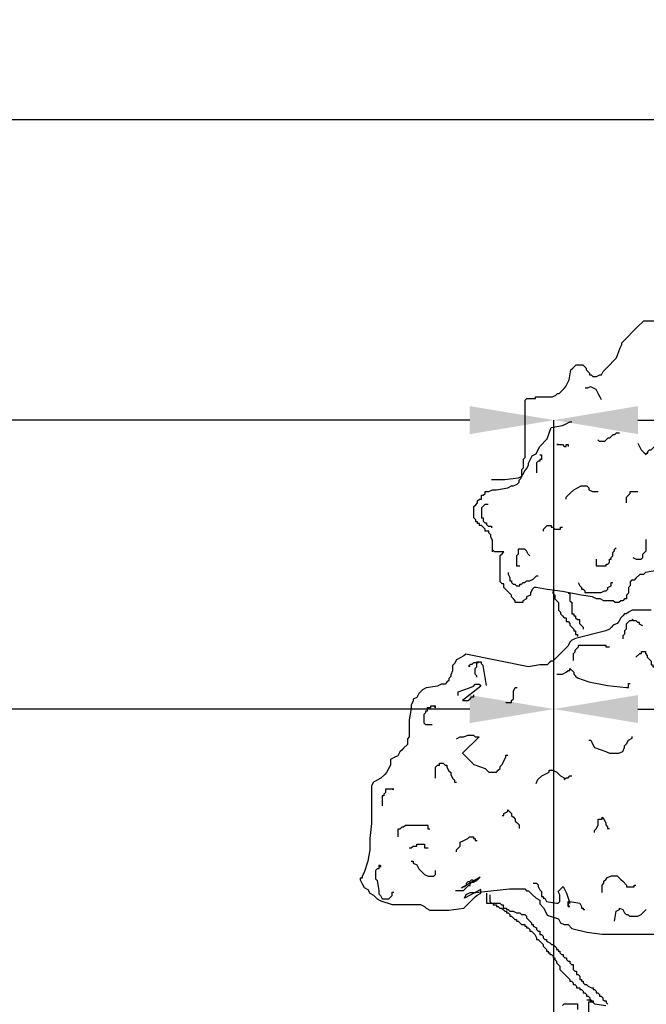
# Model space of a CAD drawing. Extents: x 1616800 to 1632437, y 2248456 to 2251974.
# Tile 345 of 399: x 1619132.3 to 1619135.28, y 2251209.95 to 2251214.64. Entities that reach past the tile are written whole.
import ezdxf

# ---------------------------------------------------------------- set-up
doc = ezdxf.new("R2010")
doc.units = 0
doc.header["$LTSCALE"] = 2
doc.header["$PDMODE"] = 3
doc.header["$PDSIZE"] = 0.2
doc.linetypes.add('CONTINU', pattern=[0])
doc.layers.get('Defpoints').update_dxf_attribs({"linetype": 'CONTINUOUS'})
doc.layers.add('0000-PAP-PROFIL EN TRAVERS DE PRINCIPE', color=7, linetype='CONTINUOUS')
doc.layers.add('00profil', color=7, linetype='CONTINUOUS')
doc.styles.add('Arial', font='ARIALN.TTF')
doc.styles.get("Standard").update_dxf_attribs({"font": 'arial.ttf'})
doc.dimstyles.get("Standard").update_dxf_attribs({"dimtxt": 0.18, "dimasz": 0.18, "dimexe": 0.18, "dimexo": 0.0625, "dimgap": 0.09, "dimtad": 0, "dimtih": 1, "dimtoh": 1, "dimdec": 4, "dimzin": 0, "dimdsep": 46, "dimtxsty": 'Standard', "dimcen": 0.09, "dimadec": 0, "dimazin": 0, "dimtfac": 1, "dimtdec": 4, "dimtofl": 0, "dimtmove": 0, "dimatfit": 3, "dimfxl": 1, "dimtolj": 1, "dimtzin": 0, "dimarcsym": 0})

# ---------------------------------------------------------------- blocks, each defined once
blk = doc.blocks.new('*D183')
at = {"layer": '0000-PAP-PROFIL EN TRAVERS DE PRINCIPE', "color": 0, "lineweight": -2, "ltscale": 0.6, "transparency": 16777216}
for p, q in [((1619127.8428, 2251206.9028), (1619127.8428, 2251211.3553)), ((1619134.8428, 2251207.0778), (1619134.8428, 2251211.3553))]:
    blk.add_line(p, q, dxfattribs=at)
at = {"layer": '0000-PAP-PROFIL EN TRAVERS DE PRINCIPE', "color": 0, "linetype": 'Continuous', "lineweight": -2, "ltscale": 0.6, "transparency": 16777216}
for p, q in [((1619128.2428, 2251211.3553), (1619131.0035, 2251211.3553)), ((1619134.4428, 2251211.3553), (1619131.6822, 2251211.3553))]:
    blk.add_line(p, q, dxfattribs=at)
at = {"layer": '0000-PAP-PROFIL EN TRAVERS DE PRINCIPE', "color": 0, "ltscale": 0.6, "transparency": 16777216}
for points in [[(1619128.2428, 2251211.422), (1619128.2428, 2251211.2886), (1619127.8428, 2251211.3553)], [(1619134.4428, 2251211.422), (1619134.4428, 2251211.2886), (1619134.8428, 2251211.3553)]]:
    blk.add_solid(points, dxfattribs=at)
at = {"layer": 'Defpoints', "color": 0, "ltscale": 0.6, "transparency": 16777216}
for p in [(1619134.8428, 2251211.3553), (1619134.8428, 2251207.0778), (1619127.8428, 2251206.9028)]:
    blk.add_point(p, dxfattribs=at)
at = {"layer": '0000-PAP-PROFIL EN TRAVERS DE PRINCIPE', "color": 0, "ltscale": 0.6, "transparency": 16777216, "insert": (1619131.3428, 2251211.3553), "char_height": 0.32, "attachment_point": 5, "style": 'Arial'}
blk.add_mtext('\\A1;7.00', dxfattribs=at)
blk = doc.blocks.new('*D184')
at = {"layer": '0000-PAP-PROFIL EN TRAVERS DE PRINCIPE', "color": 0, "lineweight": -2, "ltscale": 0.6, "transparency": 16777216}
for p, q in [((1619127.8428, 2251208.8873), (1619127.8428, 2251212.7311)), ((1619134.8428, 2251211.4899), (1619134.8428, 2251212.7311))]:
    blk.add_line(p, q, dxfattribs=at)
at = {"layer": '0000-PAP-PROFIL EN TRAVERS DE PRINCIPE', "color": 0, "linetype": 'Continuous', "lineweight": -2, "ltscale": 0.6, "transparency": 16777216}
for p, q in [((1619128.2428, 2251212.7311), (1619130.5342, 2251212.7311)), ((1619134.4428, 2251212.7311), (1619132.1515, 2251212.7311))]:
    blk.add_line(p, q, dxfattribs=at)
at = {"layer": '0000-PAP-PROFIL EN TRAVERS DE PRINCIPE', "color": 0, "ltscale": 0.6, "transparency": 16777216}
for points in [[(1619128.2428, 2251212.7977), (1619128.2428, 2251212.6644), (1619127.8428, 2251212.7311)], [(1619134.4428, 2251212.7977), (1619134.4428, 2251212.6644), (1619134.8428, 2251212.7311)]]:
    blk.add_solid(points, dxfattribs=at)
at = {"layer": 'Defpoints', "color": 0, "ltscale": 0.6, "transparency": 16777216}
for p in [(1619134.8428, 2251212.7311), (1619134.8428, 2251211.4899), (1619127.8428, 2251208.8873)]:
    blk.add_point(p, dxfattribs=at)
at = {"layer": '0000-PAP-PROFIL EN TRAVERS DE PRINCIPE', "color": 0, "ltscale": 0.6, "transparency": 16777216, "insert": (1619131.3428, 2251212.7311), "char_height": 0.32, "attachment_point": 5, "style": 'Arial'}
blk.add_mtext('\\A1;Chaussée', dxfattribs=at)
blk = doc.blocks.new('BEAUTIFUL TREE')
at = {"layer": '00profil', "color": 8}
for points in [[(-1.965, 6.5765), (-1.8837, 6.5765), (-1.8025, 6.5867), (-1.7822, 6.5968), (-1.7822, 6.6374), (-1.772, 6.6476), (-1.772, 6.6983), (-1.7619, 6.7085), (-1.7619, 7.0536), (-1.7517, 7.0638), (-1.7009, 7.0638), (-1.7009, 7.0739), (-1.5994, 7.0739), (-1.5791, 7.0841), (-1.5689, 7.0942), (-1.5588, 7.0942), (-1.5385, 7.1145), (-1.5283, 7.1247), (-1.5182, 7.1348), (-1.508, 7.1551), (-1.4979, 7.1754), (-1.4877, 7.2363), (-1.4775, 7.2465), (-1.4674, 7.2566), (-1.4572, 7.2668), (-1.4166, 7.2668), (-1.4065, 7.2566), (-1.3963, 7.2465), (-1.3963, 7.2363), (-1.376, 7.216), (-1.376, 7.2059), (-1.3658, 7.2059), (-1.3557, 7.1957), (-1.3354, 7.1957), (-1.3151, 7.2059), (-1.3049, 7.2059), (-1.2948, 7.2262), (-1.2846, 7.2363), (-1.2745, 7.2465), (-1.2135, 7.3074), (-1.1932, 7.3683), (-1.1831, 7.3886), (-1.1831, 7.3987), (-1.1729, 7.4089), (-1.1628, 7.419), (-1.1018, 7.4799), (-1.0815, 7.5002), (-1.0612, 7.5205), (-1.0511, 7.5307), (-0.8886, 7.5307)], [(-1.4016, 7.1284), (-1.3857, 7.1284), (-1.3697, 7.1364), (-1.3379, 7.1205), (-1.3299, 7.1045), (-1.3219, 7.0886), (-1.314, 7.0727), (-1.306, 7.0568)], [(-0.9733, 6.0296), (-1.0412, 6.0183), (-1.0525, 6.007), (-1.0751, 6.007), (-1.0977, 5.9844), (-1.1091, 5.9731), (-1.1204, 5.9731), (-1.1317, 5.9618), (-1.1317, 5.9391), (-1.143, 5.9278), (-1.143, 5.8939), (-1.1543, 5.8826), (-1.1543, 5.86), (-1.1656, 5.86), (-1.177, 5.8487), (-1.1883, 5.8487), (-1.1996, 5.8373), (-1.2222, 5.8373), (-1.2335, 5.8487), (-1.2901, 5.8487), (-1.3127, 5.86), (-1.3354, 5.86), (-1.358, 5.8713), (-1.4259, 5.8826), (-1.539, 5.9052), (-1.6296, 5.9165), (-1.6975, 5.9278), (-1.7088, 5.9278), (-1.7201, 5.9165), (-1.7314, 5.8939), (-1.7314, 5.8826), (-1.754, 5.8713), (-1.754, 5.86), (-1.7767, 5.8487), (-1.7767, 5.8373), (-1.8219, 5.8373), (-1.8219, 5.8487), (-1.8332, 5.86), (-1.8445, 5.8713), (-1.8445, 5.8826), (-1.8559, 5.8939), (-1.8672, 5.9052), (-1.8785, 5.9165), (-1.8898, 5.9278), (-1.8898, 5.9505), (-1.9011, 5.9505), (-1.9124, 5.9618), (-1.9124, 6.1201), (-1.9011, 6.1314), (-1.8898, 6.1427), (-1.9464, 6.1427), (-1.9577, 6.154)], [(-1.9577, 6.1427), (-1.9577, 6.2106), (-1.969, 6.2332), (-1.969, 6.2445), (-1.9803, 6.2558), (-1.9803, 6.2671), (-2.003, 6.2671), (-2.003, 6.2785), (-2.0256, 6.3011), (-2.0369, 6.3011), (-2.0369, 6.3124), (-2.0482, 6.3124), (-2.0482, 6.3237), (-2.0595, 6.3237), (-2.0595, 6.335), (-2.0709, 6.3463), (-2.0709, 6.4142), (-2.0595, 6.4255), (-2.0482, 6.4368), (-2.0482, 6.4481), (-2.0369, 6.4594), (-2.0256, 6.4594), (-2.0256, 6.482), (-2.0143, 6.482), (-2.003, 6.4934), (-2.003, 6.5047), (-1.9803, 6.5047), (-1.9577, 6.516), (-1.9351, 6.516), (-1.8672, 6.5273), (-1.8445, 6.5386), (-1.8332, 6.5386), (-1.8106, 6.5499), (-1.7993, 6.5612), (-1.7993, 6.5725), (-1.788, 6.5838), (-1.7767, 6.6065), (-1.7653, 6.6291), (-1.754, 6.6404), (-1.7427, 6.663), (-1.7427, 6.6743), (-1.7201, 6.7196), (-1.6975, 6.7309), (-1.6861, 6.7535), (-1.6748, 6.7761), (-1.6296, 6.8214), (-1.6069, 6.8892), (-1.539, 6.9005), (-1.5164, 6.9119), (-1.4938, 6.9232), (-1.4819, 6.9232)], [(-1.1958, 6.8559), (-1.2158, 6.8559), (-1.2258, 6.8459), (-1.2357, 6.8459), (-1.2457, 6.8359), (-1.2557, 6.826), (-1.2657, 6.826), (-1.2757, 6.816), (-1.2856, 6.806), (-1.3156, 6.806), (-1.3256, 6.816)], [(-1.573, 6.7874), (-1.5617, 6.7874), (-1.573, 6.7874), (-1.539, 6.7874), (-1.5277, 6.7761), (-1.5164, 6.7761), (-1.5164, 6.7874), (-1.5051, 6.7874), (-1.5051, 6.7761)], [(-1.0861, 6.796), (-1.0761, 6.7761), (-1.0661, 6.7561), (-1.0462, 6.7362), (-1.0362, 6.7262), (-1.0362, 6.7362), (-1.0262, 6.7362), (-1.0262, 6.7462), (-1.0162, 6.7561), (-1.0062, 6.7561), (-0.9963, 6.7661), (-0.9863, 6.7761), (-0.9763, 6.7761), (-0.9763, 6.7861), (-0.9663, 6.7861)], [(-1.6748, 6.7262), (-1.6648, 6.7262), (-1.6648, 6.6963), (-1.6748, 6.6963), (-1.6748, 6.6863), (-1.6848, 6.6863), (-1.6948, 6.6763), (-1.6948, 6.6165)], [(-1.5164, 6.4594), (-1.5164, 6.4707), (-1.4938, 6.4934), (-1.4711, 6.516), (-1.4259, 6.5386), (-1.3919, 6.5386), (-1.3806, 6.5273), (-1.3806, 6.516), (-1.358, 6.5047), (-1.3241, 6.5047)], [(-1.1543, 6.4368), (-1.1543, 6.4707), (-1.143, 6.482), (-1.1317, 6.4934), (-1.1317, 6.5047), (-1.0864, 6.5047)], [(-1.9841, 6.427), (-2.0041, 6.427), (-2.0141, 6.417), (-2.0241, 6.407), (-2.0241, 6.3472), (-2.0141, 6.3472), (-2.0141, 6.3272), (-2.0041, 6.3172), (-1.9941, 6.3172), (-1.9941, 6.3073), (-1.9841, 6.2973), (-1.9642, 6.2973), (-1.9642, 6.2873)], [(-1.6522, 6.2671), (-1.6522, 6.2785), (-1.6296, 6.3011), (-1.6069, 6.3011), (-1.6069, 6.2898), (-1.5956, 6.2898), (-1.5843, 6.2785), (-1.5504, 6.2785), (-1.5504, 6.2898), (-1.539, 6.2898)], [(-1.116, 6.1078), (-1.096, 6.0978), (-1.0661, 6.0978), (-1.0561, 6.1078), (-1.0561, 6.1277), (-1.0462, 6.1377), (-1.0362, 6.1477), (-1.0362, 6.2175)], [(-1.0072, 5.7921), (-1.1204, 5.7921), (-1.143, 5.7808), (-1.1543, 5.7695), (-1.1656, 5.7695), (-1.177, 5.7582), (-1.1883, 5.7469), (-1.1996, 5.7242), (-1.2109, 5.7129), (-1.2335, 5.7016), (-1.2448, 5.6903), (-1.2562, 5.679), (-1.2788, 5.6677), (-1.4598, 5.6224), (-1.4825, 5.6111), (-1.4938, 5.5998), (-1.5051, 5.5772), (-1.573, 5.5093), (-1.5956, 5.4867), (-1.6069, 5.4867), (-1.6182, 5.4754), (-1.6296, 5.4641), (-1.6748, 5.4641), (-1.7427, 5.4528), (-2.1188, 5.5287), (-2.1302, 5.5173), (-2.1528, 5.506), (-2.1754, 5.4947), (-2.1867, 5.4721), (-2.198, 5.4608), (-2.198, 5.4269), (-2.2094, 5.4042), (-2.2094, 5.3929), (-2.2207, 5.3816), (-2.2207, 5.3703), (-2.232, 5.359), (-2.2433, 5.3477), (-2.2659, 5.3477), (-2.2886, 5.3364), (-2.3565, 5.3251), (-2.3791, 5.3138), (-2.4017, 5.2911), (-2.413, 5.2685), (-2.4357, 5.2572), (-2.4357, 5.2459), (-2.447, 5.2233), (-2.447, 5.2006), (-2.4583, 5.1328), (-2.4583, 5.031), (-2.4696, 5.0197), (-2.4696, 4.9857), (-2.4922, 4.9631), (-2.5036, 4.9518), (-2.5149, 4.9405), (-2.5262, 4.9179), (-2.5488, 4.9066), (-2.5714, 4.8953), (-2.5714, 4.8613), (-2.5828, 4.8387), (-2.5941, 4.8161), (-2.6054, 4.8048), (-2.628, 4.7822), (-2.6733, 4.7595), (-2.6846, 4.7369), (-2.6846, 4.5107), (-2.6959, 4.4202), (-2.6959, 4.3523), (-2.7072, 4.2845), (-2.7299, 4.2166), (-2.7412, 4.194), (-2.7412, 4.1827), (-2.7525, 4.1827), (-2.7525, 4.1714), (-2.7412, 4.1488), (-2.7299, 4.1261), (-2.7072, 4.1148), (-2.6959, 4.0922), (-2.6733, 4.0809), (-2.6507, 4.0583), (-2.628, 4.047), (-2.5601, 4.0243), (-2.3904, 4.0243), (-2.3678, 4.013), (-2.3565, 4.0017), (-2.3338, 3.9904), (-2.2207, 3.9904), (-2.1302, 4.0017), (-2.0623, 4.0696), (-2.0509, 4.0809), (-2.0283, 4.0922), (-2.0283, 4.1148), (-2.1274, 4.0616), (-2.1161, 4.0842), (-2.0935, 4.0955), (-2.0595, 4.0955), (-1.969, 4.1068), (-1.8559, 4.1181), (-1.7653, 4.1181), (-1.754, 4.1068), (-1.7427, 4.1068), (-1.7201, 4.0842), (-1.6975, 4.0616), (-1.6748, 4.0503), (-1.6748, 4.0276), (-1.6522, 4.005), (-1.6409, 3.9824), (-1.6296, 3.9598), (-1.5617, 3.9372), (-1.5504, 3.9145), (-1.5277, 3.9032), (-1.5051, 3.9032), (-1.4825, 3.8806), (-1.3919, 3.858), (-1.3014, 3.8467), (-0.928, 3.8467)], [(-1.7347, 6.1178), (-1.7447, 6.1277), (-1.7546, 6.1477), (-1.7646, 6.1577), (-1.8045, 6.1577), (-1.8045, 6.1277), (-1.8145, 6.1178), (-1.8145, 6.0579), (-1.7945, 6.0579)], [(-1.3355, 6.0978), (-1.3355, 6.0579), (-1.2757, 6.0579), (-1.2757, 6.0679), (-1.2657, 6.0679), (-1.2557, 6.0779), (-1.2557, 6.0978), (-1.2457, 6.0978), (-1.2457, 6.1078), (-1.2357, 6.1178), (-1.2357, 6.1377), (-1.2258, 6.1477), (-1.2258, 6.1577), (-1.2158, 6.1676)], [(-1.8644, 6.018), (-1.8644, 6.008), (-1.8544, 5.9881), (-1.8544, 5.9681), (-1.8444, 5.9681), (-1.8444, 5.9582), (-1.8345, 5.9482), (-1.8245, 5.9482), (-1.8145, 5.9382), (-1.7945, 5.9382), (-1.7945, 5.9482), (-1.7846, 5.9482), (-1.7746, 5.9582), (-1.7646, 5.9582), (-1.7546, 5.9681), (-1.7347, 5.9681), (-1.7147, 5.9781), (-1.7047, 5.9881), (-1.6948, 5.9981), (-1.6848, 5.9981)], [(-1.4453, 5.9582), (-1.4353, 5.9382), (-1.4253, 5.9282), (-1.4253, 5.9183), (-1.4154, 5.9183), (-1.4054, 5.9083), (-1.4054, 5.8983), (-1.3056, 5.8983), (-1.2856, 5.9083), (-1.2757, 5.9083), (-1.2657, 5.9183), (-1.2657, 5.9282), (-1.2457, 5.9382), (-1.2457, 5.9582), (-1.2357, 5.9582)], [(-1.5956, 5.9052), (-1.5956, 5.8939), (-1.5843, 5.8826), (-1.5843, 5.86), (-1.573, 5.8487), (-1.5617, 5.8373), (-1.5617, 5.7921), (-1.5504, 5.7808), (-1.5504, 5.7695), (-1.539, 5.7582), (-1.5277, 5.7469), (-1.5164, 5.7469), (-1.5164, 5.7242), (-1.5051, 5.7242), (-1.4938, 5.7129), (-1.4938, 5.7016), (-1.4825, 5.6903), (-1.4711, 5.679), (-1.4711, 5.6677), (-1.4598, 5.6677), (-1.4598, 5.6451), (-1.4485, 5.6451), (-1.4485, 5.6338)], [(-1.5051, 5.8939), (-1.4938, 5.8939), (-1.4938, 5.8487), (-1.4825, 5.8373), (-1.4825, 5.7695), (-1.4711, 5.7695), (-1.4711, 5.7582), (-1.4598, 5.7582), (-1.4598, 5.7469), (-1.4485, 5.7355), (-1.4372, 5.7355), (-1.4372, 5.7129), (-1.4259, 5.7016), (-1.4146, 5.6903), (-1.4146, 5.679)], [(-1.0561, 5.6988), (-1.0761, 5.7088), (-1.0761, 5.7188), (-1.0861, 5.7188), (-1.096, 5.7287), (-1.116, 5.7287), (-1.116, 5.7387), (-1.126, 5.7287), (-1.136, 5.7287), (-1.1459, 5.7188), (-1.1559, 5.7088), (-1.1559, 5.6789), (-1.1659, 5.6689), (-1.1659, 5.649), (-1.1759, 5.639), (-1.1759, 5.619)], [(-1.2557, 5.5692), (-1.2757, 5.5692), (-1.2757, 5.5791), (-1.4453, 5.5791), (-1.4453, 5.5692), (-1.4553, 5.5592), (-1.4653, 5.5492), (-1.4653, 5.5392), (-1.4752, 5.5293), (-1.4752, 5.4894)], [(-1.0977, 5.5093), (-1.0751, 5.532), (-1.0638, 5.532), (-1.0638, 5.5433), (-1.0412, 5.5433), (-1.0412, 5.532), (-1.0299, 5.5206), (-1.0299, 5.5093), (-1.0185, 5.498), (-1.0072, 5.4867), (-1.0072, 5.4641), (-0.9959, 5.4641), (-0.9959, 5.4528), (-0.9846, 5.4528)], [(-2.042, 5.4755), (-2.0719, 5.4755), (-2.0819, 5.4655), (-2.0919, 5.4655), (-2.1019, 5.4555), (-2.0919, 5.4555)], [(-1.9941, 5.3397), (-2.0041, 5.3996), (-2.0141, 5.4594), (-2.0241, 5.4694), (-2.0241, 5.4794), (-2.054, 5.4794), (-2.054, 5.4495), (-2.064, 5.4395), (-2.064, 5.4096), (-2.054, 5.3996), (-2.054, 5.3896)], [(-1.573, 5.4075), (-1.539, 5.4075), (-1.5164, 5.4189), (-1.5051, 5.4302), (-1.4938, 5.4302), (-1.4938, 5.4415), (-1.4711, 5.4189), (-1.4711, 5.4075), (-1.4598, 5.3962), (-1.4485, 5.3849), (-1.3806, 5.3623), (-1.2675, 5.3397), (-1.1543, 5.3284), (-1.143, 5.3284), (-1.143, 5.351), (-1.1317, 5.351)], [(-1.3919, 3.4508), (-1.3693, 3.4508), (-1.3467, 3.4282), (-1.2788, 3.4169)], [(-1.539, 3.4169), (-1.5277, 3.4282), (-1.4485, 3.4282), (-1.4485, 3.3942)], [(-1.3806, 3.3603), (-1.3806, 3.4395), (-1.358, 3.4395)], [(-2.1641, 5.2798), (-2.1641, 5.3024), (-2.0962, 5.3251), (-2.0736, 5.3364), (-2.0623, 5.3477), (-2.0396, 5.3477), (-2.0283, 5.3364), (-2.1387, 5.2492), (-2.1048, 5.2492), (-2.0935, 5.2605), (-2.0822, 5.2718), (-2.0709, 5.2718), (-2.0709, 5.2831)], [(-1.8785, 5.2379), (-1.8445, 5.2379), (-1.8445, 5.2492), (-1.8332, 5.2605), (-1.8332, 5.3057), (-1.8219, 5.3284), (-1.8106, 5.3284)], [(-2.3114, 5.2161), (-2.3015, 5.2061), (-2.3015, 5.2161), (-2.3314, 5.2161), (-2.3314, 5.2061), (-2.3513, 5.2061), (-2.3513, 5.1862), (-2.3613, 5.1862), (-2.3613, 5.1762), (-2.3713, 5.1662), (-2.3713, 5.1164), (-2.3613, 5.1064), (-2.3214, 5.1064)], [(-2.1754, 5.0197), (-2.1528, 5.031), (-2.1302, 5.031), (-2.1075, 5.0423), (-2.0736, 5.0423), (-2.0623, 5.031), (-2.0396, 5.031), (-2.1387, 4.9325), (-2.0709, 4.8646), (-2.003, 4.842), (-1.9803, 4.8194), (-1.9351, 4.8194), (-1.9238, 4.8307), (-1.9124, 4.842), (-1.9124, 4.8533), (-1.9011, 4.8646), (-1.8898, 4.8873), (-1.8785, 4.9099), (-1.8785, 4.9212), (-1.8672, 4.9212)], [(-1.3806, 5.0117), (-1.3693, 5.0117), (-1.358, 4.989), (-1.3467, 4.9664), (-1.2788, 4.9438), (-1.2562, 4.9325), (-1.1996, 4.9325), (-1.177, 4.9438), (-1.1656, 4.9664), (-1.1656, 4.9777), (-1.1543, 4.989), (-1.143, 5.0117), (-1.1204, 5.023), (-1.1204, 5.0343)], [(-2.2999, 4.7822), (-2.2999, 4.85), (-2.2886, 4.8613), (-2.2773, 4.8613), (-2.2773, 4.8726), (-2.2546, 4.8726), (-2.2433, 4.8613), (-2.232, 4.8613), (-2.232, 4.85), (-2.2207, 4.8274), (-2.2094, 4.8161), (-2.2094, 4.8048), (-2.198, 4.7822), (-2.1867, 4.7708), (-2.1867, 4.7595), (-2.1754, 4.7595)], [(-1.6975, 4.7515), (-1.6861, 4.7741), (-1.6635, 4.7968), (-1.6182, 4.8194), (-1.6182, 4.8307), (-1.5956, 4.8307), (-1.573, 4.8194), (-1.5504, 4.7968), (-1.5277, 4.7855), (-1.5277, 4.7741), (-1.5164, 4.7855), (-1.5051, 4.7855), (-1.4938, 4.7968), (-1.4825, 4.7968)], [(-2.5609, 4.7174), (-2.5509, 4.7174), (-2.6008, 4.7174), (-2.6008, 4.6974), (-2.6108, 4.6875), (-2.6108, 4.6775), (-2.6208, 4.6775), (-2.6208, 4.6176)], [(-1.9011, 4.5592), (-1.8898, 4.5592), (-1.8898, 4.5706), (-1.8672, 4.5819), (-1.8672, 4.5932), (-1.8559, 4.5819), (-1.8445, 4.5706), (-1.8445, 4.5592), (-1.8332, 4.5479), (-1.8219, 4.5366), (-1.8219, 4.5253), (-1.8106, 4.514), (-1.7993, 4.5027), (-1.7993, 4.4801)], [(-2.3338, 4.4768), (-2.3451, 4.4768), (-2.3451, 4.4994), (-2.4809, 4.4994), (-2.4922, 4.4881), (-2.5036, 4.4881), (-2.5149, 4.4768), (-2.5262, 4.4768), (-2.5262, 4.4315)], [(-1.3467, 4.4574), (-1.3467, 4.4688), (-1.3354, 4.4801), (-1.3241, 4.5027), (-1.3241, 4.5366), (-1.3014, 4.5366), (-1.3014, 4.5479), (-1.2901, 4.5366), (-1.2788, 4.514), (-1.2788, 4.5027), (-1.2675, 4.4914), (-1.2675, 4.4801), (-1.2562, 4.4801)], [(-2.4583, 4.3637), (-2.447, 4.3637), (-2.4357, 4.375), (-2.413, 4.375), (-2.413, 4.3863), (-2.3678, 4.3863), (-2.3678, 4.3637), (-2.3451, 4.3637)], [(-2.1754, 4.341), (-2.1754, 4.3523), (-2.1528, 4.375), (-2.1528, 4.3976), (-2.1302, 4.4089), (-2.1075, 4.4202), (-2.0962, 4.4315), (-2.0736, 4.4315), (-2.0736, 4.4202), (-2.0623, 4.4202), (-2.0623, 4.4089), (-2.0509, 4.4089)], [(-2.6307, 4.2586), (-2.6307, 4.2486), (-2.6307, 4.2586), (-2.6407, 4.2586), (-2.6407, 4.2386), (-2.6507, 4.2386), (-2.6607, 4.2286), (-2.6607, 4.1788), (-2.6507, 4.1688), (-2.6407, 4.1089), (-2.6407, 4.089), (-2.6307, 4.079), (-2.6208, 4.0591), (-2.5809, 4.0591), (-2.5709, 4.069), (-2.5609, 4.079), (-2.5609, 4.099), (-2.5509, 4.099)], [(-2.447, 4.2845), (-2.4357, 4.2845), (-2.4357, 4.2732), (-2.413, 4.2619), (-2.4017, 4.2392), (-2.3904, 4.2279), (-2.3678, 4.2053), (-2.3451, 4.194), (-2.3112, 4.194), (-2.2999, 4.2053), (-2.2999, 4.2279)], [(-2.1817, 4.1089), (-2.1318, 4.1089), (-2.1119, 4.1289), (-2.1019, 4.1389), (-2.0919, 4.1389), (-2.0919, 4.1488), (-2.0819, 4.1588), (-2.0719, 4.1588), (-2.052, 4.1688), (-2.042, 4.1788), (-2.032, 4.1887), (-2.1438, 4.1228), (-2.1338, 4.1328), (-2.1238, 4.1328), (-2.1139, 4.1428), (-2.1139, 4.1528), (-2.1039, 4.1627), (-2.0939, 4.1627), (-2.0839, 4.1727), (-2.0739, 4.1727)], [(-1.7147, 4.1528), (-1.6948, 4.1528), (-1.6848, 4.1428), (-1.6848, 4.1328), (-1.6748, 4.1129), (-1.6648, 4.1029), (-1.6648, 4.073), (-1.6548, 4.073), (-1.6548, 4.063), (-1.6449, 4.063), (-1.6349, 4.043), (-1.575, 4.0331), (-1.565, 4.0331), (-1.5551, 4.043), (-1.5551, 4.0829), (-1.565, 4.1029), (-1.5551, 4.1129), (-1.5351, 4.1328), (-1.5251, 4.1129), (-1.5151, 4.0929), (-1.4952, 4.0331), (-1.5052, 4.0331), (-1.5052, 4.0131), (-1.4952, 4.0131), (-1.5052, 4.0131), (-1.5052, 4.043), (-1.4952, 4.043), (-1.4353, 4.0331), (-1.4253, 4.0131), (-1.4253, 4.0031), (-1.4154, 4.0031), (-1.4154, 3.9932), (-1.4054, 3.9932)], [(-1.3014, 4.0955), (-1.3014, 4.1407), (-1.2901, 4.1521), (-1.2901, 4.1634), (-1.2788, 4.1747), (-1.2675, 4.186), (-1.2448, 4.1973), (-1.2109, 4.1973), (-1.1883, 4.1747), (-1.177, 4.1634), (-1.1543, 4.1407), (-1.1543, 4.1294), (-1.1091, 4.1294), (-1.1091, 4.1407), (-1.0977, 4.1407)], [(-1.9941, 4.0929), (-1.9941, 4.0331), (-1.9542, 4.0331), (-1.9542, 4.0231), (-1.9342, 4.0231), (-1.9342, 4.0131), (-1.9243, 4.0131), (-1.9143, 4.0031), (-1.9043, 4.0031), (-1.8943, 3.9932), (-1.8844, 3.9832), (-1.8744, 3.9832), (-1.8744, 3.9732), (-1.8644, 3.9732), (-1.8544, 3.9632), (-1.8544, 3.9533), (-1.8444, 3.9533), (-1.8345, 3.9433), (-1.8245, 3.9333), (-1.8145, 3.9333), (-1.8145, 3.9233), (-1.8045, 3.9233), (-1.7846, 3.9034), (-1.7646, 3.9034), (-1.7646, 3.8934), (-1.7546, 3.8934), (-1.7546, 3.8835), (-1.7447, 3.8835), (-1.7347, 3.8735), (-1.7347, 3.8635), (-1.7247, 3.8635), (-1.7147, 3.8535), (-1.7047, 3.8436), (-1.6948, 3.8236), (-1.6948, 3.8136), (-1.6848, 3.8136), (-1.6648, 3.7937), (-1.6548, 3.7837), (-1.6548, 3.7737), (-1.6449, 3.7638), (-1.6349, 3.7538), (-1.6349, 3.7438), (-1.6249, 3.7438), (-1.6249, 3.7338), (-1.6149, 3.7338), (-1.6149, 3.7239), (-1.605, 3.7239), (-1.595, 3.7139), (-1.595, 3.7039), (-1.585, 3.7039), (-1.585, 3.6939), (-1.575, 3.684), (-1.575, 3.674), (-1.565, 3.664), (-1.5551, 3.654), (-1.5551, 3.6341), (-1.5351, 3.6141), (-1.5251, 3.6042), (-1.5151, 3.5942), (-1.5052, 3.5842), (-1.4952, 3.5742), (-1.4952, 3.5643), (-1.4852, 3.5643), (-1.4752, 3.5543), (-1.4752, 3.5443), (-1.4653, 3.5443), (-1.4553, 3.5343), (-1.4553, 3.5244), (-1.4353, 3.5244), (-1.4353, 3.5144), (-1.4253, 3.5144), (-1.4154, 3.5044), (-1.4154, 3.4944), (-1.4054, 3.4944), (-1.3954, 3.4845), (-1.3954, 3.4745), (-1.3854, 3.4745), (-1.3754, 3.4645), (-1.3754, 3.4446), (-1.3555, 3.4446), (-1.3555, 3.4346)], [(-1.9742, 4.0829), (-1.9742, 4.043), (-1.9642, 4.0331), (-1.9143, 4.0331), (-1.9043, 4.0231), (-1.8943, 4.0231), (-1.8943, 4.0031), (-1.8744, 4.0031), (-1.8744, 3.9932), (-1.8644, 3.9932), (-1.8544, 3.9832), (-1.8345, 3.9832), (-1.8145, 3.9732), (-1.7945, 3.9732), (-1.7846, 3.9632), (-1.7646, 3.9632), (-1.7546, 3.9533), (-1.7546, 3.9433), (-1.7447, 3.9333), (-1.7347, 3.9233), (-1.7247, 3.9134), (-1.7247, 3.9034), (-1.7147, 3.9034), (-1.7147, 3.8934), (-1.6948, 3.8835), (-1.6948, 3.8735), (-1.6848, 3.8635), (-1.6748, 3.8635), (-1.6748, 3.8436), (-1.6648, 3.8436), (-1.6548, 3.8336), (-1.6548, 3.8236), (-1.6449, 3.8136), (-1.6349, 3.8136), (-1.6349, 3.8037), (-1.6149, 3.7937), (-1.605, 3.7837), (-1.595, 3.7837), (-1.585, 3.7737), (-1.575, 3.7638), (-1.575, 3.7538), (-1.565, 3.7538), (-1.565, 3.7438), (-1.5551, 3.7438), (-1.5551, 3.7338), (-1.5451, 3.7239), (-1.5351, 3.7239), (-1.5351, 3.7139), (-1.5251, 3.7039), (-1.5151, 3.7039), (-1.5151, 3.6939), (-1.5052, 3.684), (-1.4952, 3.684), (-1.4952, 3.674), (-1.4852, 3.664), (-1.4752, 3.664), (-1.4752, 3.6341), (-1.4653, 3.6241), (-1.4553, 3.6241), (-1.4553, 3.6042), (-1.4453, 3.6042), (-1.4353, 3.5942), (-1.4353, 3.5742), (-1.4253, 3.5742), (-1.4253, 3.5643), (-1.4154, 3.5643), (-1.4154, 3.5543), (-1.4054, 3.5443), (-1.3954, 3.5443), (-1.3854, 3.5343), (-1.3655, 3.5244), (-1.3555, 3.5244), (-1.3555, 3.5144), (-1.3455, 3.5144), (-1.3355, 3.5044), (-1.3355, 3.4944), (-1.3256, 3.4944), (-1.3156, 3.4845), (-1.3156, 3.4745), (-1.3056, 3.4745), (-1.2956, 3.4645), (-1.2956, 3.4545), (-1.2856, 3.4446), (-1.2757, 3.4446), (-1.2757, 3.4346), (-1.2657, 3.4246)], [(-1.2258, 3.9233), (-1.2158, 3.9832), (-1.1958, 3.9932), (-1.1958, 4.0031), (-1.1759, 3.9932), (-1.1659, 3.9732), (-1.1559, 3.9632), (-1.1459, 3.9632), (-1.136, 3.9533), (-1.0861, 3.9533), (-1.0661, 3.9632), (-1.0561, 3.9732), (-1.0462, 3.9832), (-1.0362, 3.9932)]]:
    blk.add_lwpolyline(points, dxfattribs=at)
blk = doc.blocks.new('*D185')
at = {"layer": '0000-PAP-PROFIL EN TRAVERS DE PRINCIPE', "color": 0, "lineweight": -2, "ltscale": 0.6, "transparency": 16777216}
for p, q in [((1619134.8428, 2251207.0778), (1619134.8428, 2251211.3553)), ((1619138.8428, 2251207.2948), (1619138.8428, 2251211.3553))]:
    blk.add_line(p, q, dxfattribs=at)
at = {"layer": '0000-PAP-PROFIL EN TRAVERS DE PRINCIPE', "color": 0, "linetype": 'Continuous', "lineweight": -2, "ltscale": 0.6, "transparency": 16777216}
for p, q in [((1619135.2428, 2251211.3553), (1619136.4972, 2251211.3553)), ((1619138.4428, 2251211.3553), (1619137.1885, 2251211.3553))]:
    blk.add_line(p, q, dxfattribs=at)
at = {"layer": '0000-PAP-PROFIL EN TRAVERS DE PRINCIPE', "color": 0, "ltscale": 0.6, "transparency": 16777216}
for points in [[(1619135.2428, 2251211.422), (1619135.2428, 2251211.2886), (1619134.8428, 2251211.3553)], [(1619138.4428, 2251211.422), (1619138.4428, 2251211.2886), (1619138.8428, 2251211.3553)]]:
    blk.add_solid(points, dxfattribs=at)
at = {"layer": 'Defpoints', "color": 0, "ltscale": 0.6, "transparency": 16777216}
for p in [(1619138.8428, 2251211.3553), (1619138.8428, 2251207.2948), (1619134.8428, 2251207.0778)]:
    blk.add_point(p, dxfattribs=at)
at = {"layer": '0000-PAP-PROFIL EN TRAVERS DE PRINCIPE', "color": 0, "ltscale": 0.6, "transparency": 16777216, "insert": (1619136.8428, 2251211.3553), "char_height": 0.32, "attachment_point": 5, "style": 'Arial'}
blk.add_mtext('\\A1;4.00', dxfattribs=at)
blk = doc.blocks.new('*D188')
at = {"layer": '0000-PAP-PROFIL EN TRAVERS DE PRINCIPE', "color": 0, "lineweight": -2, "ltscale": 0.6, "transparency": 16777216}
for p, q in [((1619134.8428, 2251211.3553), (1619134.8428, 2251212.7311)), ((1619138.8476, 2251211.3509), (1619138.8476, 2251212.7311))]:
    blk.add_line(p, q, dxfattribs=at)
at = {"layer": '0000-PAP-PROFIL EN TRAVERS DE PRINCIPE', "color": 0, "linetype": 'Continuous', "lineweight": -2, "ltscale": 0.6, "transparency": 16777216}
for p, q in [((1619135.2428, 2251212.7311), (1619135.3231, 2251212.7311)), ((1619138.4476, 2251212.7311), (1619138.3673, 2251212.7311))]:
    blk.add_line(p, q, dxfattribs=at)
at = {"layer": '0000-PAP-PROFIL EN TRAVERS DE PRINCIPE', "color": 0, "ltscale": 0.6, "transparency": 16777216}
for points in [[(1619135.2428, 2251212.7977), (1619135.2428, 2251212.6644), (1619134.8428, 2251212.7311)], [(1619138.4476, 2251212.7977), (1619138.4476, 2251212.6644), (1619138.8476, 2251212.7311)]]:
    blk.add_solid(points, dxfattribs=at)
at = {"layer": 'Defpoints', "color": 0, "ltscale": 0.6, "transparency": 16777216}
for p in [(1619138.8476, 2251212.7311), (1619134.8428, 2251211.3553), (1619138.8476, 2251211.3509)]:
    blk.add_point(p, dxfattribs=at)
at = {"layer": '0000-PAP-PROFIL EN TRAVERS DE PRINCIPE', "color": 0, "ltscale": 0.6, "transparency": 16777216, "insert": (1619136.8452, 2251212.7311), "char_height": 0.32, "attachment_point": 5, "style": 'Arial'}
blk.add_mtext('\\A1;Surlargeur arborée', dxfattribs=at)
blk = doc.blocks.new('*D193')
at = {"layer": '0000-PAP-PROFIL EN TRAVERS DE PRINCIPE', "color": 0, "linetype": 'CONTINU', "lineweight": -2, "ltscale": 0.03, "transparency": 16777216}
for p, q in [((1619122.3428, 2251211.3227), (1619122.3428, 2251214.1604)), ((1619138.8476, 2251211.3509), (1619138.8476, 2251214.1604))]:
    blk.add_line(p, q, dxfattribs=at)
at = {"layer": '0000-PAP-PROFIL EN TRAVERS DE PRINCIPE', "color": 0, "linetype": 'Continuous', "lineweight": -2, "ltscale": 0.03, "transparency": 16777216}
for p, q in [((1619122.7428, 2251214.1604), (1619129.2869, 2251214.1604)), ((1619138.4476, 2251214.1604), (1619131.9035, 2251214.1604))]:
    blk.add_line(p, q, dxfattribs=at)
at = {"layer": '0000-PAP-PROFIL EN TRAVERS DE PRINCIPE', "color": 0, "linetype": 'CONTINU', "ltscale": 0.03, "transparency": 16777216}
for points in [[(1619122.7428, 2251214.2271), (1619122.7428, 2251214.0938), (1619122.3428, 2251214.1604)], [(1619138.4476, 2251214.2271), (1619138.4476, 2251214.0938), (1619138.8476, 2251214.1604)]]:
    blk.add_solid(points, dxfattribs=at)
at = {"layer": 'Defpoints', "color": 0, "linetype": 'CONTINU', "ltscale": 0.03, "transparency": 16777216}
for p in [(1619138.8476, 2251214.1604), (1619138.8476, 2251211.3509), (1619122.3428, 2251211.3227)]:
    blk.add_point(p, dxfattribs=at)
at = {"layer": '0000-PAP-PROFIL EN TRAVERS DE PRINCIPE', "color": 0, "linetype": 'CONTINU', "ltscale": 0.03, "transparency": 16777216, "insert": (1619130.5952, 2251214.1604), "char_height": 0.32, "attachment_point": 5, "style": 'Arial'}
blk.add_mtext('\\A1;Emprise 16.50m', dxfattribs=at)

msp = doc.modelspace()

# ---------------------------------------------------------------- linework, layer by layer
at = {"layer": '0000-PAP-PROFIL EN TRAVERS DE PRINCIPE'}
msp.add_line((1619134.8428, 2251207.0778), (1619134.8428, 2251211.4899), dxfattribs=at)

# ---------------------------------------------------------------- block references
at = {"layer": '0000-PAP-PROFIL EN TRAVERS DE PRINCIPE', "xscale": 0.7926578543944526, "yscale": 0.7926578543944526, "zscale": 0.7926578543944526}
msp.add_blockref('BEAUTIFUL TREE', (1619136.1032, 2251207.2349), dxfattribs=at)

# ---------------------------------------------------------------- dimensions: what is measured, and where the dimension line sits
at = {"layer": '0000-PAP-PROFIL EN TRAVERS DE PRINCIPE', "color": 1, "linetype": 'CONTINU', "ltscale": 0.03}
dim = msp.add_linear_dim(base=(1619138.8476, 2251214.1604), p1=(1619122.3428, 2251211.3227), p2=(1619138.8476, 2251211.3509), text='Emprise 16.50m', dimstyle='Standard', override={"dimscale": 40, "dimtxt": 0.008, "dimasz": 0.01, "dimexe": 0, "dimexo": 0, "dimgap": 0, "dimtih": 0, "dimtoh": 0, "dimdec": 2, "dimtxsty": 'Arial', "dimcen": 1.5, "dimtmove": 1, "dimfxl": 1.25, "dimfxlon": 1}, dxfattribs=at)
dim.commit()
dim.dimension.update_dxf_attribs({"geometry": '*D193', "text_midpoint": (1619130.5952, 2251214.1604)})
at = {"layer": '0000-PAP-PROFIL EN TRAVERS DE PRINCIPE', "ltscale": 0.6}
for base, p1, p2, text, picture, middle in [((1619138.8476, 2251212.7311), (1619134.8428, 2251211.3553), (1619138.8476, 2251211.3509), 'Surlargeur arborée', '*D188', (1619136.8452, 2251212.7311)), ((1619134.8428, 2251212.7311), (1619127.8428, 2251208.8873), (1619134.8428, 2251211.4899), 'Chaussée', '*D184', (1619131.3428, 2251212.7311))]:
    dim = msp.add_linear_dim(base=base, p1=p1, p2=p2, text=text, dimstyle='Standard', override={"dimscale": 40, "dimtxt": 0.008, "dimasz": 0.01, "dimexe": 0, "dimexo": 0, "dimgap": 0, "dimtih": 0, "dimtoh": 0, "dimdec": 2, "dimtxsty": 'Arial', "dimcen": 1.5, "dimtmove": 1, "dimfxl": 1.25, "dimfxlon": 1}, dxfattribs=at)
    dim.commit()
    dim.dimension.update_dxf_attribs({"geometry": picture, "text_midpoint": middle})
for base, p1, p2, picture, middle in [((1619134.8428, 2251211.3553), (1619127.8428, 2251206.9028), (1619134.8428, 2251207.0778), '*D183', (1619131.3428, 2251211.3553)), ((1619138.8428, 2251211.3553), (1619134.8428, 2251207.0778), (1619138.8428, 2251207.2948), '*D185', (1619136.8428, 2251211.3553))]:
    dim = msp.add_linear_dim(base=base, p1=p1, p2=p2, dimstyle='Standard', override={"dimscale": 40, "dimtxt": 0.008, "dimasz": 0.01, "dimexe": 0, "dimexo": 0, "dimgap": 0, "dimtih": 0, "dimtoh": 0, "dimdec": 2, "dimtxsty": 'Arial', "dimcen": 1.5, "dimtmove": 1, "dimfxl": 1.25, "dimfxlon": 1}, dxfattribs=at)
    dim.commit()
    dim.dimension.update_dxf_attribs({"geometry": picture, "text_midpoint": middle})

doc.saveas('drawing.dxf')
